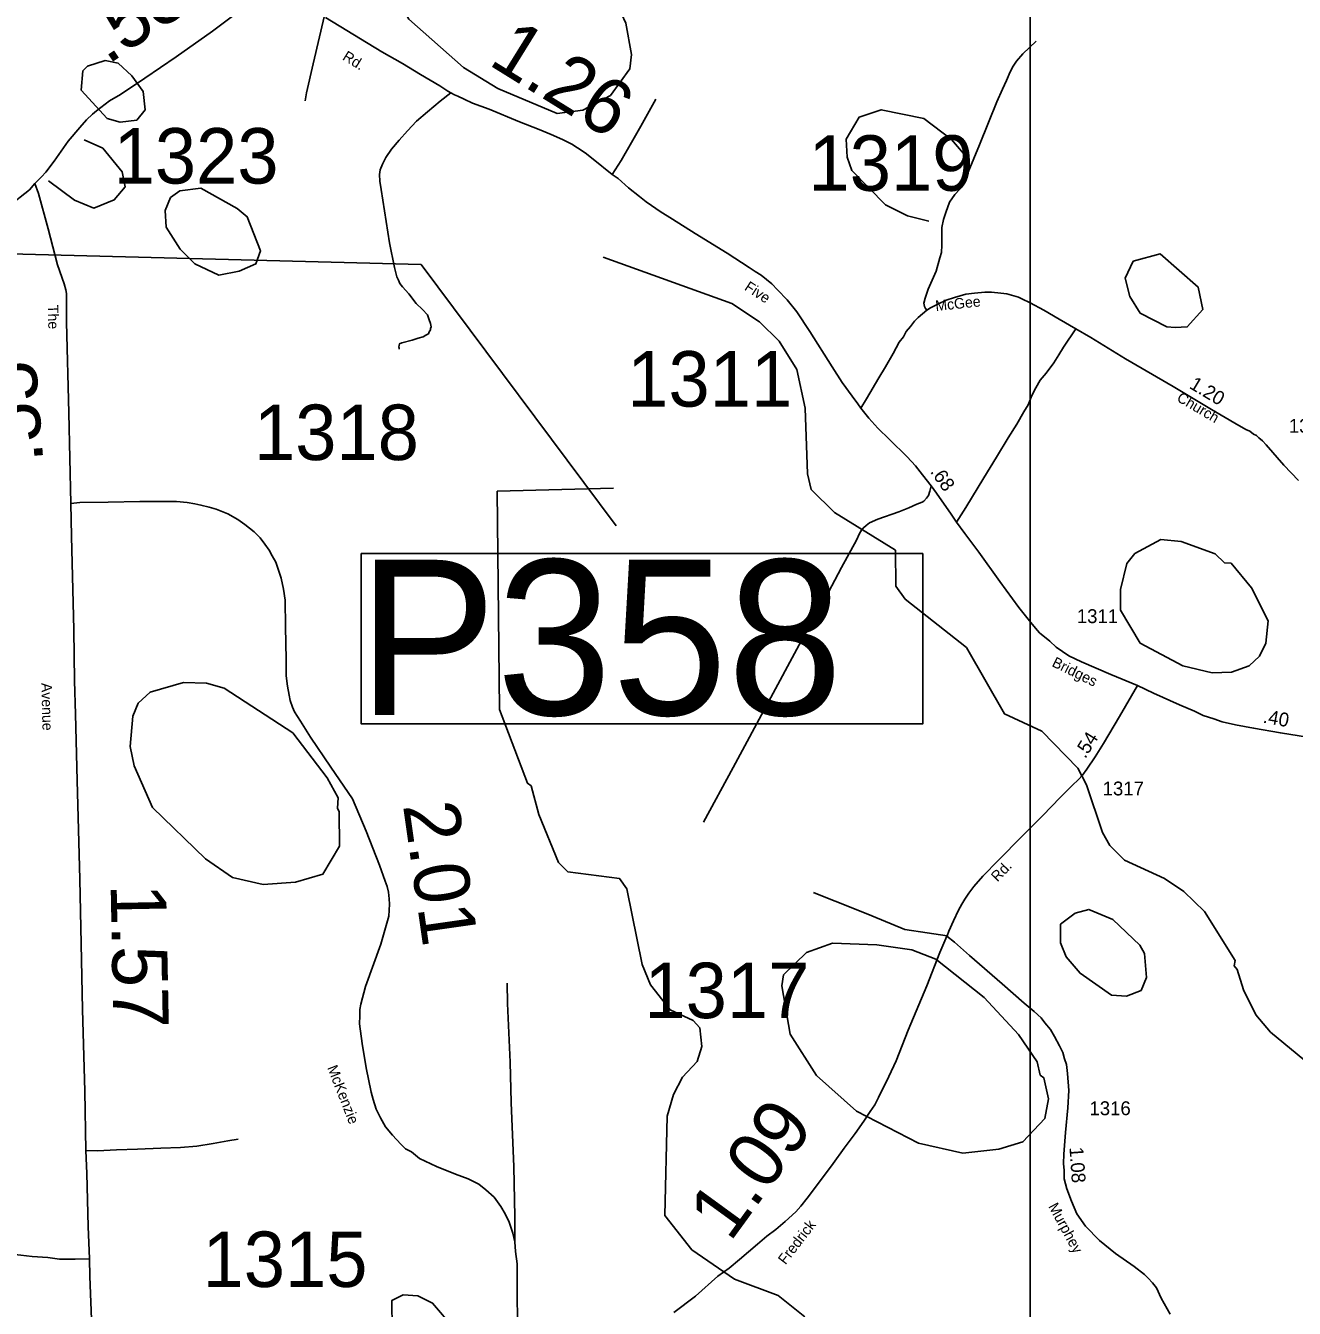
# Model space of a CAD drawing. Extents: x 2093524 to 2270757, y 289120 to 570408.
# Drawn here: x 2166249 to 2177691, y 463218 to 474784 of the extents above; entities that cross this region are included whole.
import ezdxf

# ---------------------------------------------------------------- set-up
doc = ezdxf.new("R2010")
doc.units = 0
for name, color, linetype in [('Exist Hydrographic Creek Single Shore', 7, 'Continuous'), ('Exist Hydrographic Misc Water Feature', 7, 'Continuous'), ('Exist Hydrographic Pond Under 1500 Sq Ft', 7, 'Continuous'), ('Exist Road Non-System Type 51', 7, 'Continuous'), ('Exist Road Secondary Mileage Hundredths English Label', 7, 'Continuous'), ('Exist Road Secondary Structure Pipe Number Label', 7, 'Continuous'), ('Exist Road Secondary Type 51 Attributed', 7, 'Continuous'), ('Exist Road Secondary Type 51 Label', 7, 'Continuous'), ('Exist Road Secondary Type 51 Number Label', 7, 'Continuous'), ('Map Preparation Inset Cut Line', 7, 'Continuous')]:
    doc.layers.add(name, color=color, linetype=linetype)

msp = doc.modelspace()

# ---------------------------------------------------------------- linework, layer by layer
at = {"layer": 'Exist Hydrographic Creek Single Shore'}
for points in [[(2177837, 465410), (2177477, 465709), (2177343, 465866), (2177233, 466091), (2177174, 466273), (2177149, 466306), (2177157, 466355), (2176879, 466797), (2176695, 466978), (2176520, 467093), (2176160, 467258), (2176026, 467392), (2175959, 467508), (2175815, 467940), (2175739, 468089), (2175412, 468421), (2175078, 468578), (2174734, 469176), (2174181, 469613), (2174097, 469730), (2174095, 470054), (2173544, 470393), (2173334, 470601), (2173300, 470743), (2173280, 471334), (2173203, 471683), (2173043, 471939), (2172868, 472113), (2172617, 472278), (2171456, 472695)], [(2173276, 463143), (2173034, 463335), (2172641, 463480), (2172257, 463747), (2172013, 464054), (2172033, 464952), (2172091, 465145), (2172173, 465304), (2172305, 465445), (2172346, 465579), (2172329, 465747), (2172270, 465814), (2172061, 465910), (2171885, 466136), (2171809, 466318), (2171672, 467000), (2171605, 467093), (2171138, 467155), (2171054, 467239), (2170877, 467672), (2170809, 467929), (2170775, 467953), (2170521, 468617), (2170502, 470586), (2171551, 470614)]]:
    msp.add_lwpolyline(points, dxfattribs=at)
at = {"layer": 'Exist Hydrographic Misc Water Feature'}
for points in [[(2174395, 473020), (2174203, 473070), (2174003, 473169), (2173701, 473477), (2173659, 473599), (2173650, 473760), (2173765, 473958), (2173965, 474026), (2174348, 473946), (2174599, 473757), (2174708, 473631)], [(2166455, 473386), (2166689, 473211), (2166864, 473138), (2167047, 473213), (2167146, 473330), (2167120, 473465), (2166944, 473678), (2166777, 473754)]]:
    msp.add_lwpolyline(points, dxfattribs=at)
at = {"layer": 'Exist Hydrographic Pond Under 1500 Sq Ft'}
for points in [[(2171041, 473993), (2171274, 474021), (2171523, 474154), (2171697, 474396), (2171713, 474524), (2171661, 474807), (2171543, 475062), (2171133, 475477), (2170798, 475694), (2170331, 475873), (2169756, 475846), (2169598, 475750), (2169491, 475608), (2169492, 475411), (2169535, 475227), (2169628, 474979), (2169703, 474843), (2170197, 474407), (2170507, 474217), (2171041, 473993)], [(2167101, 473914), (2167251, 473931), (2167326, 474025), (2167308, 474189), (2167207, 474332), (2167082, 474446), (2166965, 474471), (2166807, 474419), (2166765, 474377), (2166750, 474203), (2166985, 473946), (2167101, 473914)], [(2167992, 472535), (2168175, 472571), (2168325, 472637), (2168366, 472754), (2168247, 473061), (2168155, 473135), (2167829, 473319), (2167638, 473293), (2167555, 473233), (2167506, 473116), (2167515, 472968), (2167641, 472768), (2167775, 472635), (2167992, 472535)], [(2176617, 472061), (2176725, 472068), (2176865, 472226), (2176823, 472427), (2176479, 472726), (2176238, 472659), (2176164, 472506), (2176207, 472341), (2176299, 472192), (2176541, 472069), (2176617, 472061)], [(2176950, 468948), (2176684, 469012), (2176299, 469216), (2176123, 469515), (2176122, 469699), (2176179, 469934), (2176253, 470024), (2176486, 470151), (2176669, 470134), (2176978, 470020), (2177062, 469939), (2177120, 469938), (2177304, 469715), (2177456, 469416), (2177432, 469217), (2177375, 469100), (2177283, 469013), (2177125, 468954), (2176950, 468948)], [(2168390, 467039), (2168114, 467104), (2167872, 467270), (2167394, 467735), (2167226, 468109), (2167191, 468284), (2167215, 468559), (2167264, 468676), (2167372, 468775), (2167671, 468861), (2167880, 468854), (2168038, 468811), (2168657, 468408), (2168967, 468002), (2169068, 467820), (2169060, 467728), (2169077, 467695), (2169079, 467386), (2168930, 467134), (2168681, 467060), (2168390, 467039)], [(2176176, 466034), (2176309, 466084), (2176358, 466201), (2176340, 466418), (2176298, 466494), (2176055, 466725), (2175838, 466815), (2175713, 466781), (2175581, 466682), (2175581, 466515), (2175632, 466389), (2175758, 466239), (2176042, 466043), (2176176, 466034)], [(2174701, 464617), (2175026, 464653), (2175242, 464721), (2175440, 464930), (2175473, 465106), (2175430, 465298), (2175397, 465321), (2175371, 465440), (2175203, 465686), (2174893, 466020), (2174458, 466367), (2174241, 466450), (2173924, 466495), (2173524, 466510), (2173291, 466426), (2173084, 466224), (2173068, 466126), (2173145, 465691), (2173381, 465319), (2173741, 464997), (2174300, 464707), (2174701, 464617)], [(2169897, 462725), (2169713, 462775), (2169621, 462891), (2169612, 462947), (2169554, 463031), (2169552, 463290), (2169652, 463340), (2169785, 463331), (2169919, 463266), (2170112, 463036), (2170080, 462751), (2169897, 462725)]]:
    msp.add_lwpolyline(points, dxfattribs=at)
at = {"layer": 'Exist Road Non-System Type 51'}
for points in [[(2168770, 474107), (2168782, 474177), (2168842, 474439), (2168944, 474874)], [(2174375, 472217), (2174365, 472235), (2174356, 472253), (2174350, 472283), (2174360, 472327), (2174389, 472409), (2174461, 472571), (2174494, 472690), (2174508, 472739), (2174511, 472804), (2174511, 472923), (2174510, 472965), (2174526, 473036), (2174548, 473098), (2174581, 473192), (2174629, 473260), (2174672, 473308), (2174694, 473332), (2174706, 473374), (2174749, 473463), (2174852, 473709), (2174931, 473910), (2175008, 474096), (2175059, 474210), (2175095, 474290), (2175128, 474366), (2175156, 474419), (2175186, 474465), (2175241, 474531), (2175362, 474644)], [(2169618, 471867), (2169616, 471878), (2169614, 471886), (2169616, 471902), (2169620, 471914), (2169642, 471924), (2169734, 471947), (2169790, 471965), (2169834, 471978), (2169858, 471994), (2169882, 472006), (2169887, 472022), (2169901, 472040), (2169899, 472052), (2169905, 472068), (2169899, 472098), (2169889, 472132), (2169872, 472176), (2169828, 472225), (2169772, 472279), (2169703, 472365), (2169647, 472430), (2169623, 472458), (2169611, 472490), (2169595, 472520), (2169574, 472602), (2169531, 472827), (2169454, 473307), (2169444, 473383), (2169440, 473441), (2169445, 473485), (2169467, 473535), (2169497, 473595), (2169548, 473669), (2169616, 473750), (2169691, 473836), (2169775, 473922), (2169874, 474007), (2169988, 474104), (2170083, 474178)], [(2171537, 473443), (2171620, 473569), (2171713, 473729), (2171796, 473878), (2171931, 474121)], [(2174645, 470307), (2174729, 470440), (2174889, 470707), (2175004, 470893), (2175109, 471066), (2175188, 471190), (2175252, 471302), (2175289, 471365), (2175323, 471449), (2175358, 471519), (2175398, 471587), (2175453, 471651), (2175523, 471744), (2175566, 471816), (2175610, 471884), (2175721, 472051)], [(2172361, 467601), (2172629, 468095), (2173246, 469240), (2173458, 469619), (2173608, 469899), (2173743, 470146), (2173770, 470205), (2173786, 470236), (2173804, 470257), (2173830, 470277), (2173860, 470301), (2173934, 470333), (2174123, 470400), (2174213, 470435), (2174285, 470469), (2174333, 470486), (2174349, 470495), (2174372, 470522), (2174390, 470546), (2174402, 470586), (2174416, 470634)], [(2173355, 466967), (2173421, 466942), (2173679, 466839), (2173880, 466758), (2174178, 466634), (2174378, 466604), (2174559, 466576)], [(2170659, 463817), (2170660, 464047), (2170650, 464493), (2170626, 465073), (2170618, 465439), (2170593, 465968), (2170592, 466150)], [(2168165, 464743), (2168073, 464728), (2167940, 464706), (2167792, 464681), (2167646, 464670), (2167468, 464663), (2167256, 464654), (2167068, 464647), (2166896, 464638), (2166792, 464641)], [(2166824, 463665), (2166694, 463663), (2166554, 463662), (2166450, 463676), (2166308, 463687), (2166206, 463698), (2166152, 463704), (2165952, 463691)]]:
    msp.add_lwpolyline(points, dxfattribs=at)
at = {"layer": 'Exist Road Secondary Structure Pipe Number Label'}
msp.add_lwpolyline([(2165291, 472747), (2169815, 472630), (2171574, 470274)], dxfattribs=at)
msp.add_lwpolyline([(2169275, 470024), (2174339, 470024), (2174339, 468488), (2169275, 468488)], close=True, dxfattribs=at)
at = {"layer": 'Exist Road Secondary Type 51 Attributed'}
for points in [[(2168479, 475127), (2168399, 475070), (2168234, 474959), (2167933, 474734), (2167606, 474504), (2167323, 474311), (2167104, 474164), (2167005, 474105), (2166927, 474046), (2166887, 474016), (2166852, 473986), (2166796, 473934), (2166736, 473867), (2166633, 473743), (2166506, 473562), (2166432, 473464), (2166391, 473422), (2166331, 473361)], [(2168954, 474856), (2169461, 474547), (2169646, 474442), (2169810, 474344), (2169985, 474240), (2170057, 474194), (2170083, 474178), (2170115, 474160), (2170145, 474148), (2170205, 474121), (2170280, 474085), (2170428, 474030), (2170702, 473918), (2170881, 473849), (2170989, 473803), (2171089, 473758), (2171175, 473715), (2171226, 473683), (2171296, 473637), (2171366, 473581), (2171537, 473443), (2171593, 473405), (2171685, 473323), (2171784, 473242), (2171846, 473196), (2171894, 473161), (2171972, 473107), (2172083, 473038), (2172287, 472911), (2172574, 472731), (2172775, 472602), (2172827, 472568), (2172883, 472533), (2172929, 472495), (2172978, 472457), (2173028, 472403), (2173116, 472312), (2173203, 472202), (2173320, 472027), (2173522, 471709), (2173613, 471565), (2173703, 471442), (2173754, 471374), (2173782, 471334)], [(2166331, 473361), (2166284, 473305), (2166200, 473237), (2166108, 473166), (2166019, 473102), (2165947, 473065), (2165805, 473011), (2165237, 472845), (2165208, 472837)], [(2166655, 470474), (2166637, 471294), (2166616, 472109), (2166617, 472369), (2166611, 472403), (2166596, 472455), (2166537, 472627), (2166453, 472952), (2166364, 473269), (2166331, 473361)], [(2177728, 470683), (2177597, 470822), (2177435, 471003), (2177402, 471040), (2177370, 471066), (2177348, 471088), (2177322, 471100), (2177290, 471126), (2177254, 471144), (2177155, 471199), (2176943, 471324), (2176598, 471530), (2176169, 471781), (2175854, 471973), (2175721, 472051), (2175571, 472136), (2175432, 472219), (2175308, 472286), (2175234, 472322), (2175202, 472336), (2175097, 472365), (2175043, 472373), (2174960, 472380), (2174898, 472380), (2174806, 472371), (2174728, 472363), (2174626, 472334), (2174550, 472308), (2174476, 472274), (2174408, 472241), (2174375, 472217), (2174299, 472153), (2174265, 472118), (2174230, 472072), (2174190, 472026), (2174166, 471978), (2174128, 471930), (2174073, 471827), (2174004, 471709), (2173944, 471607), (2173831, 471420), (2173782, 471334)], [(2173782, 471334), (2173852, 471246), (2173935, 471155), (2174039, 471052), (2174200, 470895), (2174273, 470815), (2174337, 470733), (2174416, 470634), (2174462, 470568), (2174597, 470379), (2174645, 470307), (2174718, 470204), (2174845, 470036), (2175036, 469772), (2175207, 469537), (2175314, 469401), (2175355, 469352), (2175391, 469310), (2175485, 469234), (2175543, 469181), (2175600, 469141), (2175658, 469103), (2175770, 469048), (2176035, 468932), (2176275, 468833)], [(2166655, 470474), (2166737, 470483), (2166993, 470486), (2167279, 470492), (2167479, 470493), (2167609, 470494), (2167705, 470484), (2167773, 470473), (2167829, 470461), (2167903, 470443), (2167967, 470425), (2168071, 470382), (2168162, 470331), (2168226, 470285), (2168310, 470219), (2168364, 470166), (2168405, 470110), (2168445, 470054), (2168473, 470003), (2168504, 469947), (2168530, 469873), (2168553, 469803), (2168573, 469703), (2168588, 469605), (2168591, 469364), (2168599, 469068), (2168597, 468980), (2168599, 468924), (2168604, 468872), (2168610, 468828), (2168624, 468748), (2168634, 468700), (2168655, 468640), (2168673, 468598), (2168727, 468513), (2168818, 468367), (2169000, 468098), (2169197, 467813), (2169319, 467522), (2169439, 467215), (2169490, 467071), (2169510, 467021), (2169522, 466970), (2169526, 466910), (2169529, 466864), (2169523, 466754), (2169453, 466501), (2169315, 466121), (2169272, 465962), (2169262, 465912), (2169262, 465857), (2169261, 465785), (2169284, 465607), (2169319, 465387), (2169366, 465167), (2169383, 465101), (2169409, 465014), (2169448, 464936), (2169494, 464854), (2169558, 464779), (2169633, 464699), (2169675, 464657), (2169729, 464630), (2169802, 464568), (2169954, 464497), (2170124, 464428), (2170240, 464385), (2170337, 464339), (2170399, 464286), (2170473, 464220), (2170534, 464136), (2170572, 464071), (2170610, 463995), (2170641, 463897), (2170659, 463817), (2170666, 463731), (2170681, 463619), (2170682, 463373), (2170684, 463080)], [(2166866, 462198), (2166845, 463042), (2166827, 463504), (2166824, 463665), (2166812, 463955), (2166799, 464433), (2166792, 464641), (2166781, 465177), (2166761, 465914), (2166750, 466504), (2166736, 467088), (2166714, 467978), (2166698, 468575), (2166690, 468877), (2166682, 469337), (2166663, 470182), (2166655, 470474)], [(2176275, 468833), (2176113, 468556), (2175968, 468311), (2175893, 468191), (2175818, 468081), (2175780, 468027), (2175744, 467988), (2175688, 467932), (2175579, 467824), (2175422, 467661), (2175233, 467474), (2175022, 467258), (2174881, 467114), (2174800, 467023), (2174756, 466961), (2174719, 466909), (2174691, 466863), (2174661, 466809), (2174616, 466711), (2174576, 466620), (2174559, 466576), (2174558, 466574)], [(2176275, 468833), (2176419, 468766), (2176656, 468661), (2176790, 468602), (2176868, 468564), (2176965, 468533), (2177039, 468508), (2177159, 468480), (2177323, 468451), (2177565, 468406), (2177809, 468369), (2178301, 468274)], [(2174558, 466574), (2174493, 466426), (2174375, 466125), (2174207, 465725), (2174099, 465450), (2174033, 465309), (2173941, 465119), (2173907, 465052), (2173864, 464993), (2173808, 464907), (2173731, 464795), (2173632, 464664), (2173530, 464524), (2173380, 464324), (2173296, 464212), (2173239, 464141), (2173194, 464089), (2173097, 464001), (2173013, 463928), (2172934, 463870), (2172849, 463798), (2172688, 463658), (2172593, 463582), (2172491, 463509), (2172291, 463329), (2172094, 463180)], [(2176571, 463167), (2176490, 463310), (2176448, 463402), (2176411, 463448), (2176373, 463490), (2176339, 463522), (2176245, 463597), (2176078, 463712), (2175934, 463829), (2175807, 463960), (2175730, 464070), (2175682, 464185), (2175639, 464295), (2175616, 464387), (2175614, 464461), (2175610, 464523), (2175611, 464609), (2175628, 464803), (2175647, 465027), (2175656, 465181), (2175645, 465337), (2175637, 465417), (2175618, 465469), (2175602, 465524), (2175572, 465586), (2175527, 465668), (2175491, 465734), (2175441, 465793), (2175406, 465837), (2175344, 465895), (2175253, 465970), (2175055, 466145), (2174762, 466399), (2174625, 466519), (2174558, 466574)]]:
    msp.add_lwpolyline(points, dxfattribs=at)
at = {"layer": 'Map Preparation Inset Cut Line'}
msp.add_lwpolyline([(2227216, 438144), (2175307, 438144), (2175307, 478996), (2227216, 478996)], close=True, dxfattribs=at)

# ---------------------------------------------------------------- texts
at = {"layer": 'Exist Road Secondary Mileage Hundredths English Label'}
for s, height, rotation, p in [('.53', 500, 33.885, (2166986, 474426)), ('1.26', 500, 328.1969, (2170411, 474439)), ('.55', 500, 94.3867, (2166409, 470851)), ('1.20', 125, 329.1483, (2176735, 471520)), ('.68', 125, 305.2064, (2174402, 470762)), ('.40', 125, 349.5785, (2177402, 468500)), ('.54', 125, 58.0258, (2175805, 468169)), ('2.01', 500, 278.1284, (2169651, 467755)), ('1.57', 500, 271.1162, (2167015, 467041)), ('1.09', 500, 53.9515, (2172602, 463808)), ('1.08', 125, 274.0205, (2175662, 464669))]:
    msp.add_text(s, height=height, rotation=rotation, dxfattribs=at).set_placement(p)
at = {"layer": 'Exist Road Secondary Structure Pipe Number Label'}
msp.add_text('P358', height=1400, dxfattribs=at).set_placement((2169246, 468568))
at = {"layer": 'Exist Road Secondary Type 51 Label'}
for s, rotation, p in [('Rd.', 328.2083, (2169099, 474482)), ('Five', 327.0095, (2172724, 472406)), ('The', 271.4338, (2166448, 472265)), ('McGee', 6.0649, (2174458, 472210)), ('Church', 329.6513, (2176623, 471404)), ('Bridges', 333.8998, (2175497, 469011)), ('Avenue', 271.4699, (2166390, 468857)), ('Rd.', 45.618, (2175013, 467058)), ('McKenzie', 291.3593, (2168967, 465389)), ('Murphey', 298.4989, (2175469, 464138)), ('Fredrick', 52.4265, (2173101, 463606))]:
    msp.add_text(s, height=95, rotation=rotation, dxfattribs=at).set_placement(p)
at = {"layer": 'Exist Road Secondary Type 51 Number Label'}
for s, height, p in [('1323', 500, (2167042, 473360)), ('1319', 500, (2173309, 473295)), ('1311', 500, (2171674, 471349)), ('1318', 500, (2168308, 470867)), ('1319', 125, (2177641, 471113)), ('1311', 125, (2175729, 469397)), ('1317', 125, (2175962, 467843)), ('1317', 500, (2171829, 465835)), ('1316', 125, (2175843, 464960)), ('1315', 500, (2167844, 463411))]:
    msp.add_text(s, height=height, dxfattribs=at).set_placement(p)

doc.saveas('drawing.dxf')
